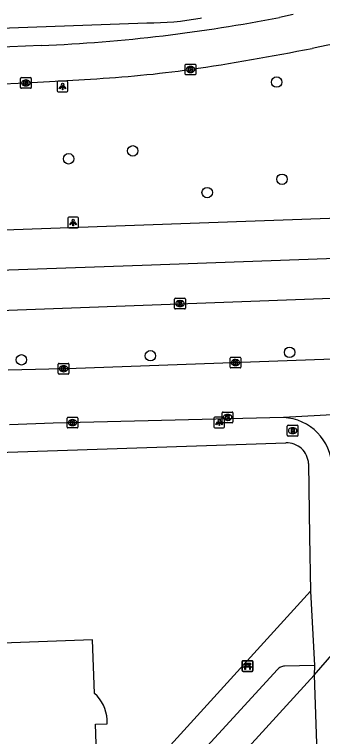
# Model space of a CAD drawing. Extents: x 161084 to 161928, y 385355 to 386522.
# Drawn here: x 161529 to 161557.8, y 386443.3 to 386510.8 of the extents above; entities that cross this region are included whole.
import ezdxf

# ---------------------------------------------------------------- set-up
doc = ezdxf.new("R2010")
doc.units = 0
for name, color, linetype in [('IMGEO_Bank', 7, 'Continuous'), ('IMGEO_Boom', 7, 'Continuous'), ('IMGEO_Brandkraan', 7, 'Continuous'), ('IMGEO_Kolk', 7, 'Continuous'), ('IMGEO_Lichtpunt', 7, 'Continuous'), ('IMGEO_OVBaan_gesloten', 7, 'Continuous'), ('IMGEO_Pand', 7, 'Continuous'), ('IMGEO_Rijbaan_lokaal_open', 7, 'Continuous'), ('IMGEO_Rijbaan_regionaal_gesloten', 7, 'Continuous'), ('IMGEO_Voetpad_open', 7, 'Continuous')]:
    doc.layers.add(name, color=color, linetype=linetype)

msp = doc.modelspace()

# ---------------------------------------------------------------- linework, layer by layer
at = {"layer": 'IMGEO_Bank'}
for p, q in [((161550.318, 386449.484), (161550.318, 386450.325)), ((161550.318, 386450.325), (161550.318, 386449.484)), ((161550.393, 386450.409), (161551.234, 386450.409)), ((161551.234, 386450.409), (161550.393, 386450.409)), ((161551.318, 386450.334), (161551.318, 386449.493)), ((161551.318, 386449.493), (161551.318, 386450.334)), ((161551.015, 386449.807), (161550.622, 386449.807)), ((161550.627, 386449.915), (161550.627, 386450.021)), ((161550.671, 386450.021), (161550.671, 386449.915)), ((161550.959, 386450.027), (161550.677, 386450.027)), ((161550.677, 386449.909), (161550.959, 386449.909)), ((161550.965, 386449.915), (161550.965, 386450.021)), ((161551.009, 386450.021), (161551.009, 386449.915)), ((161551.243, 386449.409), (161550.402, 386449.409)), ((161550.402, 386449.409), (161551.243, 386449.409))]:
    msp.add_line(p, q, dxfattribs=at)
for points in [[(161550.621, 386450.027), (161550.535, 386450.027), (161550.535, 386450.188), (161551.098, 386450.188), (161551.098, 386450.027), (161551.015, 386450.027)], [(161550.565, 386449.807), (161550.423, 386449.807), (161550.535, 386449.909), (161550.621, 386449.909)], [(161550.615, 386449.8), (161550.615, 386449.593), (161550.572, 386449.593), (161550.572, 386449.8)], [(161551.015, 386449.909), (161551.098, 386449.909), (161551.21, 386449.807), (161551.071, 386449.807)], [(161551.065, 386449.8), (161551.065, 386449.593), (161551.021, 386449.593), (161551.021, 386449.8)]]:
    msp.add_lwpolyline(points, dxfattribs=at)
for centre, radius, start, end in [((161550.396, 386450.331), 0.0779, 92.4484, 184.28452), ((161550.396, 386450.331), 0.0779, 92.4484, 184.28452), ((161551.24, 386450.331), 0.0779, 2.4484, 94.28452), ((161551.24, 386450.331), 0.0779, 2.4484, 94.28452), ((161550.396, 386449.487), 0.0779, 182.4484, 274.28452), ((161550.396, 386449.487), 0.0779, 182.4484, 274.28452), ((161550.565, 386449.8), 0.00671, 2.89567, 87.10433), ((161550.622, 386449.8), 0.00671, 92.89567, 177.10433), ((161550.62, 386450.02), 0.00671, 2.89567, 87.10433), ((161550.62, 386449.916), 0.00671, 272.89567, 357.10433), ((161550.677, 386450.02), 0.00671, 92.89567, 177.10433), ((161550.677, 386449.916), 0.00671, 182.89567, 267.10433), ((161550.959, 386450.02), 0.00671, 2.89567, 87.10433), ((161550.959, 386449.916), 0.00671, 272.89567, 357.10433), ((161551.016, 386450.02), 0.00671, 92.89567, 177.10433), ((161551.016, 386449.916), 0.00671, 182.89567, 267.10433), ((161551.014, 386449.8), 0.00671, 2.89567, 87.10433), ((161551.071, 386449.8), 0.00671, 92.89567, 177.10433), ((161551.24, 386449.487), 0.0779, 272.4484, 4.28452), ((161551.24, 386449.487), 0.0779, 272.4484, 4.28452)]:
    msp.add_arc(centre, radius, start, end, dxfattribs=at)
at = {"layer": 'IMGEO_Boom'}
for centre in [(161553.54, 386504.475), (161540.083, 386498.045), (161534.089, 386497.306), (161554.044, 386495.395), (161547.046, 386494.149), (161541.738, 386478.901), (161554.749, 386479.22), (161529.67, 386478.52)]:
    msp.add_circle(centre, 0.489, dxfattribs=at)
at = {"layer": 'IMGEO_Brandkraan'}
for p, q in [((161554.611, 386472.402), (161555.463, 386472.402)), ((161554.536, 386471.476), (161554.536, 386472.328)), ((161555.024, 386472.182), (161555.049, 386472.182)), ((161555.537, 386472.328), (161555.537, 386471.476)), ((161555.463, 386471.402), (161554.611, 386471.402)), ((161555.047, 386471.622), (161555.022, 386471.622))]:
    msp.add_line(p, q, dxfattribs=at)
for points in [[(161554.611, 386472.402), (161555.463, 386472.402)], [(161554.536, 386471.476), (161554.536, 386472.328)], [(161554.884, 386472.102), (161554.884, 386471.702), (161555.097, 386471.702)], [(161555.115, 386472.102), (161554.884, 386472.102)], [(161555.063, 386472.021), (161555.009, 386472.021), (161555.009, 386471.945)], [(161555.009, 386471.945), (161555.062, 386471.945)], [(161555.071, 386471.869), (161555.009, 386471.869), (161555.009, 386471.788)], [(161555.009, 386471.788), (161555.071, 386471.788)], [(161555.537, 386472.328), (161555.537, 386471.476)], [(161555.463, 386471.402), (161554.611, 386471.402)]]:
    msp.add_lwpolyline(points, dxfattribs=at)
for centre, radius, start, end in [((161554.613, 386472.326), 0.0765, 91.55205, 178.44795), ((161554.613, 386472.326), 0.0765, 91.55205, 178.44795), ((161555.461, 386472.326), 0.0765, 1.55205, 88.44795), ((161555.461, 386472.326), 0.0765, 1.55205, 88.44795), ((161555.064, 386471.983), 0.0379, 267.82845, 90.93552), ((161555.072, 386471.828), 0.0404, 269.87594, 90.50774), ((161555.103, 386471.953), 0.251, 268.66757, 293.53466), ((161555.119, 386471.957), 0.145, 59.4692, 91.53667), ((161555.144, 386472.004), 0.0922, 285.51372, 58.15012), ((161555.149, 386471.812), 0.105, 301.31148, 78.98903), ((161554.613, 386471.478), 0.0765, 181.55205, 268.44795), ((161554.613, 386471.478), 0.0765, 181.55205, 268.44795), ((161555.461, 386471.478), 0.0765, 271.55205, 358.44795), ((161555.461, 386471.478), 0.0765, 271.55205, 358.44795)]:
    msp.add_arc(centre, radius, start, end, dxfattribs=at)
for centre, major_axis, ratio, start_param, end_param in [((161555.023, 386471.902), (-0.387, 0.002), 0.722429, 4.712389, 7.853982), ((161555.048, 386471.902), (-0.39, 0.002), 0.717154, 1.570796, 4.712389)]:
    msp.add_ellipse(centre, major_axis=major_axis, ratio=ratio, start_param=start_param, end_param=end_param, dxfattribs=at)
at = {"layer": 'IMGEO_Kolk'}
for p, q in [((161545.063, 386506.154), (161545.915, 386506.154)), ((161544.988, 386505.228), (161544.988, 386506.08)), ((161545.476, 386505.934), (161545.501, 386505.934)), ((161545.989, 386506.08), (161545.989, 386505.228)), ((161529.593, 386503.969), (161529.593, 386504.821)), ((161529.668, 386504.895), (161530.52, 386504.895)), ((161530.594, 386504.821), (161530.594, 386503.969)), ((161545.915, 386505.154), (161545.063, 386505.154)), ((161545.499, 386505.374), (161545.474, 386505.374)), ((161530.104, 386504.115), (161530.079, 386504.115)), ((161530.081, 386504.675), (161530.106, 386504.675)), ((161530.52, 386503.895), (161529.668, 386503.895)), ((161544.003, 386483.352), (161544.003, 386484.204)), ((161544.078, 386484.278), (161544.93, 386484.278)), ((161544.491, 386484.058), (161544.516, 386484.058)), ((161545.004, 386484.204), (161545.004, 386483.352)), ((161544.93, 386483.278), (161544.078, 386483.278)), ((161544.514, 386483.498), (161544.489, 386483.498)), ((161549.19, 386477.84), (161549.19, 386478.692)), ((161549.265, 386478.766), (161550.117, 386478.766)), ((161549.678, 386478.546), (161549.703, 386478.546)), ((161550.191, 386478.692), (161550.191, 386477.84)), ((161533.116, 386477.265), (161533.116, 386478.117)), ((161533.191, 386478.191), (161534.043, 386478.191)), ((161533.604, 386477.971), (161533.629, 386477.971)), ((161534.117, 386478.117), (161534.117, 386477.265)), ((161549.701, 386477.986), (161549.676, 386477.986)), ((161534.043, 386477.191), (161533.191, 386477.191)), ((161533.627, 386477.411), (161533.602, 386477.411)), ((161550.117, 386477.766), (161549.265, 386477.766)), ((161533.951, 386472.229), (161533.951, 386473.081)), ((161534.026, 386473.155), (161534.878, 386473.155)), ((161534.952, 386473.081), (161534.952, 386472.229)), ((161548.454, 386472.714), (161548.454, 386473.566)), ((161548.529, 386473.64), (161549.381, 386473.64)), ((161548.942, 386473.42), (161548.967, 386473.42)), ((161549.455, 386473.566), (161549.455, 386472.714)), ((161534.439, 386472.935), (161534.464, 386472.935)), ((161549.381, 386472.64), (161548.529, 386472.64)), ((161548.965, 386472.86), (161548.94, 386472.86)), ((161534.878, 386472.155), (161534.026, 386472.155)), ((161534.462, 386472.375), (161534.437, 386472.375))]:
    msp.add_line(p, q, dxfattribs=at)
for points in [[(161545.063, 386506.154), (161545.915, 386506.154)], [(161544.988, 386505.228), (161544.988, 386506.08)], [(161545.309, 386505.854), (161545.432, 386505.854), (161545.432, 386505.703), (161545.562, 386505.854), (161545.726, 386505.854), (161545.58, 386505.703), (161545.733, 386505.454), (161545.581, 386505.454), (161545.496, 386505.618), (161545.432, 386505.551), (161545.432, 386505.454), (161545.309, 386505.454), (161545.309, 386505.854)], [(161545.989, 386506.08), (161545.989, 386505.228)], [(161529.593, 386503.969), (161529.593, 386504.821)], [(161529.668, 386504.895), (161530.52, 386504.895)], [(161530.594, 386504.821), (161530.594, 386503.969)], [(161545.915, 386505.154), (161545.063, 386505.154)], [(161529.914, 386504.595), (161530.037, 386504.595), (161530.037, 386504.444), (161530.167, 386504.595), (161530.331, 386504.595), (161530.185, 386504.444), (161530.338, 386504.195), (161530.186, 386504.195), (161530.101, 386504.359), (161530.037, 386504.292), (161530.037, 386504.195), (161529.914, 386504.195), (161529.914, 386504.595)], [(161530.52, 386503.895), (161529.668, 386503.895)], [(161544.003, 386483.352), (161544.003, 386484.204)], [(161544.078, 386484.278), (161544.93, 386484.278)], [(161544.324, 386483.978), (161544.447, 386483.978), (161544.447, 386483.827), (161544.577, 386483.978), (161544.741, 386483.978), (161544.595, 386483.827), (161544.748, 386483.578), (161544.596, 386483.578), (161544.511, 386483.742), (161544.447, 386483.675), (161544.447, 386483.578), (161544.324, 386483.578), (161544.324, 386483.978)], [(161545.004, 386484.204), (161545.004, 386483.352)], [(161544.93, 386483.278), (161544.078, 386483.278)], [(161549.19, 386477.84), (161549.19, 386478.692)], [(161549.265, 386478.766), (161550.117, 386478.766)], [(161549.511, 386478.466), (161549.634, 386478.466), (161549.634, 386478.315), (161549.764, 386478.466), (161549.928, 386478.466), (161549.782, 386478.315), (161549.935, 386478.066), (161549.783, 386478.066), (161549.698, 386478.23), (161549.634, 386478.163), (161549.634, 386478.066), (161549.511, 386478.066), (161549.511, 386478.466)], [(161550.191, 386478.692), (161550.191, 386477.84)], [(161533.116, 386477.265), (161533.116, 386478.117)], [(161533.191, 386478.191), (161534.043, 386478.191)], [(161533.437, 386477.891), (161533.56, 386477.891), (161533.56, 386477.74), (161533.69, 386477.891), (161533.854, 386477.891), (161533.708, 386477.74), (161533.861, 386477.491), (161533.709, 386477.491), (161533.624, 386477.655), (161533.56, 386477.588), (161533.56, 386477.491), (161533.437, 386477.491), (161533.437, 386477.891)], [(161534.117, 386478.117), (161534.117, 386477.265)], [(161534.043, 386477.191), (161533.191, 386477.191)], [(161550.117, 386477.766), (161549.265, 386477.766)], [(161533.951, 386472.229), (161533.951, 386473.081)], [(161534.026, 386473.155), (161534.878, 386473.155)], [(161534.952, 386473.081), (161534.952, 386472.229)], [(161548.454, 386472.714), (161548.454, 386473.566)], [(161548.529, 386473.64), (161549.381, 386473.64)], [(161548.775, 386473.34), (161548.898, 386473.34), (161548.898, 386473.189), (161549.028, 386473.34), (161549.192, 386473.34), (161549.046, 386473.189), (161549.199, 386472.94), (161549.047, 386472.94), (161548.962, 386473.104), (161548.898, 386473.037), (161548.898, 386472.94), (161548.775, 386472.94), (161548.775, 386473.34)], [(161549.455, 386473.566), (161549.455, 386472.714)], [(161534.272, 386472.855), (161534.395, 386472.855), (161534.395, 386472.704), (161534.525, 386472.855), (161534.689, 386472.855), (161534.543, 386472.704), (161534.696, 386472.455), (161534.544, 386472.455), (161534.459, 386472.619), (161534.395, 386472.552), (161534.395, 386472.455), (161534.272, 386472.455), (161534.272, 386472.855)], [(161549.381, 386472.64), (161548.529, 386472.64)], [(161534.878, 386472.155), (161534.026, 386472.155)]]:
    msp.add_lwpolyline(points, dxfattribs=at)
for centre, start, end in [((161545.065, 386506.078), 91.55205, 178.44795), ((161545.065, 386506.078), 91.55205, 178.44795), ((161545.913, 386506.078), 1.55205, 88.44795), ((161545.913, 386506.078), 1.55205, 88.44795), ((161529.67, 386504.819), 91.55205, 178.44795), ((161529.67, 386504.819), 91.55205, 178.44795), ((161530.518, 386504.819), 1.55205, 88.44795), ((161530.518, 386504.819), 1.55205, 88.44795), ((161545.065, 386505.23), 181.55205, 268.44795), ((161545.065, 386505.23), 181.55205, 268.44795), ((161545.913, 386505.23), 271.55205, 358.44795), ((161545.913, 386505.23), 271.55205, 358.44795), ((161529.67, 386503.971), 181.55205, 268.44795), ((161529.67, 386503.971), 181.55205, 268.44795), ((161530.518, 386503.971), 271.55205, 358.44795), ((161530.518, 386503.971), 271.55205, 358.44795), ((161544.08, 386484.202), 91.55205, 178.44795), ((161544.08, 386484.202), 91.55205, 178.44795), ((161544.928, 386484.202), 1.55205, 88.44795), ((161544.928, 386484.202), 1.55205, 88.44795), ((161544.08, 386483.354), 181.55205, 268.44795), ((161544.08, 386483.354), 181.55205, 268.44795), ((161544.928, 386483.354), 271.55205, 358.44795), ((161544.928, 386483.354), 271.55205, 358.44795), ((161549.267, 386478.69), 91.55205, 178.44795), ((161549.267, 386478.69), 91.55205, 178.44795), ((161550.115, 386478.69), 1.55205, 88.44795), ((161550.115, 386478.69), 1.55205, 88.44795), ((161533.193, 386478.115), 91.55205, 178.44795), ((161533.193, 386478.115), 91.55205, 178.44795), ((161534.041, 386478.115), 1.55205, 88.44795), ((161534.041, 386478.115), 1.55205, 88.44795), ((161549.267, 386477.842), 181.55205, 268.44795), ((161549.267, 386477.842), 181.55205, 268.44795), ((161550.115, 386477.842), 271.55205, 358.44795), ((161550.115, 386477.842), 271.55205, 358.44795), ((161533.193, 386477.267), 181.55205, 268.44795), ((161533.193, 386477.267), 181.55205, 268.44795), ((161534.041, 386477.267), 271.55205, 358.44795), ((161534.041, 386477.267), 271.55205, 358.44795), ((161534.028, 386473.079), 91.55205, 178.44795), ((161534.028, 386473.079), 91.55205, 178.44795), ((161534.876, 386473.079), 1.55205, 88.44795), ((161534.876, 386473.079), 1.55205, 88.44795), ((161548.531, 386473.564), 91.55205, 178.44795), ((161548.531, 386473.564), 91.55205, 178.44795), ((161549.379, 386473.564), 1.55205, 88.44795), ((161549.379, 386473.564), 1.55205, 88.44795), ((161548.531, 386472.716), 181.55205, 268.44795), ((161548.531, 386472.716), 181.55205, 268.44795), ((161549.379, 386472.716), 271.55205, 358.44795), ((161549.379, 386472.716), 271.55205, 358.44795), ((161534.028, 386472.231), 181.55205, 268.44795), ((161534.028, 386472.231), 181.55205, 268.44795), ((161534.876, 386472.231), 271.55205, 358.44795), ((161534.876, 386472.231), 271.55205, 358.44795)]:
    msp.add_arc(centre, 0.0765, start, end, dxfattribs=at)
for centre, major_axis, ratio, start_param, end_param in [((161545.475, 386505.654), (-0.387, 0.002), 0.722429, 4.712389, 7.853982), ((161545.5, 386505.654), (-0.39, 0.002), 0.717154, 1.570796, 4.712389), ((161530.08, 386504.395), (-0.387, 0.002), 0.722429, 4.712389, 7.853982), ((161530.105, 386504.395), (-0.39, 0.002), 0.717154, 1.570796, 4.712389), ((161544.49, 386483.778), (-0.387, 0.002), 0.722429, 4.712389, 7.853982), ((161544.515, 386483.778), (-0.39, 0.002), 0.717154, 1.570796, 4.712389), ((161549.677, 386478.266), (-0.387, 0.002), 0.722429, 4.712389, 7.853982), ((161549.702, 386478.266), (-0.39, 0.002), 0.717154, 1.570796, 4.712389), ((161533.603, 386477.691), (-0.387, 0.002), 0.722429, 4.712389, 7.853982), ((161533.628, 386477.691), (-0.39, 0.002), 0.717154, 1.570796, 4.712389), ((161548.941, 386473.14), (-0.387, 0.002), 0.722429, 4.712389, 7.853982), ((161548.966, 386473.14), (-0.39, 0.002), 0.717154, 1.570796, 4.712389), ((161534.438, 386472.655), (-0.387, 0.002), 0.722429, 4.712389, 7.853982), ((161534.463, 386472.655), (-0.39, 0.002), 0.717154, 1.570796, 4.712389)]:
    msp.add_ellipse(centre, major_axis=major_axis, ratio=ratio, start_param=start_param, end_param=end_param, dxfattribs=at)
at = {"layer": 'IMGEO_Lichtpunt'}
for p, q in [((161533.027, 386504.463), (161533.027, 386503.656)), ((161533.027, 386504.463), (161533.027, 386503.656)), ((161533.929, 386504.558), (161533.121, 386504.558)), ((161533.929, 386504.558), (161533.121, 386504.558)), ((161534.023, 386503.656), (161534.023, 386504.463)), ((161534.023, 386503.656), (161534.023, 386504.463)), ((161533.121, 386503.562), (161533.929, 386503.562)), ((161533.121, 386503.562), (161533.929, 386503.562)), ((161534.017, 386491.755), (161534.017, 386490.948)), ((161534.017, 386491.755), (161534.017, 386490.948)), ((161534.919, 386491.85), (161534.111, 386491.85)), ((161534.919, 386491.85), (161534.111, 386491.85)), ((161535.013, 386490.948), (161535.013, 386491.755)), ((161535.013, 386490.948), (161535.013, 386491.755)), ((161534.111, 386490.854), (161534.919, 386490.854)), ((161534.111, 386490.854), (161534.919, 386490.854)), ((161547.679, 386473.08), (161547.679, 386472.273)), ((161547.679, 386473.08), (161547.679, 386472.273)), ((161548.581, 386473.175), (161547.773, 386473.175)), ((161548.581, 386473.175), (161547.773, 386473.175)), ((161548.675, 386472.273), (161548.675, 386473.08)), ((161548.675, 386472.273), (161548.675, 386473.08)), ((161547.773, 386472.179), (161548.581, 386472.179)), ((161547.773, 386472.179), (161548.581, 386472.179))]:
    msp.add_line(p, q, dxfattribs=at)
for points in [[(161533.401, 386504.127), (161533.44, 386504.099), (161533.252, 386503.837), (161533.214, 386503.864), (161533.401, 386504.127)], [(161533.613, 386504.099), (161533.651, 386504.126), (161533.838, 386503.864), (161533.799, 386503.836), (161533.613, 386504.099)], [(161533.503, 386504.079), (161533.55, 386504.079), (161533.55, 386503.757), (161533.503, 386503.757), (161533.503, 386504.079)], [(161534.391, 386491.419), (161534.43, 386491.391), (161534.242, 386491.129), (161534.204, 386491.156), (161534.391, 386491.419)], [(161534.493, 386491.371), (161534.54, 386491.371), (161534.54, 386491.049), (161534.493, 386491.049), (161534.493, 386491.371)], [(161534.603, 386491.391), (161534.641, 386491.418), (161534.828, 386491.156), (161534.789, 386491.128), (161534.603, 386491.391)], [(161548.053, 386472.744), (161548.092, 386472.716), (161547.904, 386472.454), (161547.866, 386472.481), (161548.053, 386472.744)], [(161548.155, 386472.696), (161548.202, 386472.696), (161548.202, 386472.374), (161548.155, 386472.374), (161548.155, 386472.696)], [(161548.265, 386472.716), (161548.303, 386472.743), (161548.49, 386472.481), (161548.451, 386472.453), (161548.265, 386472.716)]]:
    msp.add_lwpolyline(points, dxfattribs=at)
for centre in [(161533.526, 386504.261), (161534.516, 386491.553), (161548.178, 386472.878)]:
    msp.add_circle(centre, 0.0994, dxfattribs=at)
for centre, start, end in [((161533.121, 386504.463), 90, 180), ((161533.121, 386504.463), 90, 180), ((161533.929, 386504.463), 0, 90), ((161533.929, 386504.463), 0, 90), ((161533.121, 386503.656), 180, 270), ((161533.121, 386503.656), 180, 270), ((161533.929, 386503.656), 270, 0), ((161533.929, 386503.656), 270, 360), ((161534.111, 386491.755), 90, 180), ((161534.111, 386491.755), 90, 180), ((161534.919, 386491.755), 0, 90), ((161534.919, 386491.755), 0, 90), ((161534.111, 386490.948), 180, 270), ((161534.111, 386490.948), 180, 270), ((161534.919, 386490.948), 270, 0), ((161534.919, 386490.948), 270, 360), ((161547.773, 386473.08), 90, 180), ((161547.773, 386473.08), 90, 180), ((161548.581, 386473.08), 0, 90), ((161548.581, 386473.08), 0, 90), ((161547.773, 386472.273), 180, 270), ((161547.773, 386472.273), 180, 270), ((161548.581, 386472.273), 270, 0), ((161548.581, 386472.273), 270, 360)]:
    msp.add_arc(centre, 0.0946, start, end, dxfattribs=at)
at = {"layer": 'IMGEO_OVBaan_gesloten'}
for points in [[(161869.118, 386498.87), (161783, 386495.974), (161632.308, 386490.629), (161540.956, 386487.327), (161514.225, 386486.399)], [(161610.593, 386493.594), (161514.156, 386490.147)], [(161516.956, 386482.684), (161525.095, 386483.027), (161572.906, 386484.813), (161594.596, 386485.53), (161597.637, 386485.668), (161610.999, 386486.108)]]:
    msp.add_lwpolyline(points, dxfattribs=at)
at = {"layer": 'IMGEO_Pand'}
for points in [[(161536.493, 386447.353), (161536.323, 386452.362), (161521.996, 386451.839), (161522.15, 386447.542), (161520.467, 386447.482), (161520.136, 386457.707), (161519.703, 386457.693)], [(161536.769, 386439.858), (161536.598, 386444.461), (161537.698, 386444.501), (161537.683, 386444.916)]]:
    msp.add_lwpolyline(points, dxfattribs=at)
msp.add_arc((161534.205, 386444.727), 3.483, 3.11235, 48.94065, dxfattribs=at)
at = {"layer": 'IMGEO_Rijbaan_lokaal_open'}
for points in [[(161569.853, 386478.954), (161563.804, 386478.726), (161557.954, 386478.54), (161534.796, 386477.72), (161528.428, 386477.563)], [(161567.291, 386473.851), (161554.19, 386473.124)], [(161554.19, 386473.124), (161532.643, 386472.594), (161528.557, 386472.451)], [(161542.488, 386433.106), (161557.062, 386449.052)], [(161557.062, 386449.052), (161557.297, 386441.732)]]:
    msp.add_lwpolyline(points, dxfattribs=at)
msp.add_arc((161553.974, 386468.388), 4.741, 1.65729, 87.38801, dxfattribs=at)
at = {"layer": 'IMGEO_Rijbaan_regionaal_gesloten'}
for points in [[(161546.393, 386510.462), (161546.515, 386510.489)], [(161555.079, 386510.796), (161553.793, 386510.519)], [(161523.392, 386509.355), (161541.415, 386510.009)], [(161531.52, 386507.898), (161519.767, 386507.409)], [(161515.879, 386503.787), (161530.094, 386504.395), (161536.139, 386504.759)]]:
    msp.add_lwpolyline(points, dxfattribs=at)
for centre, radius, start, end in [((161541.589, 386535.67), 25.662, 269.61053, 280.78871), ((161525.747, 386653.057), 145.27, 276.79011, 281.13133), ((161586.703, 386357.36), 153.203, 96.75643, 101.23313), ((161525.628, 386654.106), 146.326, 272.30765, 276.78787), ((161510.522, 386740.792), 237.724, 278.4584, 281.24004), ((161529.749, 386620.803), 116.22, 273.15188, 277.78372)]:
    msp.add_arc(centre, radius, start, end, dxfattribs=at)
at = {"layer": 'IMGEO_Voetpad_open'}
for points in [[(161496.823, 386468.838), (161500, 386468.945), (161503.319, 386469.057), (161554.406, 386470.758)], [(161556.524, 386468.822), (161556.624, 386462.026), (161556.72, 386456.893)], [(161538.247, 386429.565), (161540.237, 386429.653), (161539.885, 386438.41), (161556.72, 386456.893)], [(161556.72, 386456.893), (161557.087, 386449.967)], [(161557.062, 386449.052), (161558.905, 386451.203)], [(161557.087, 386449.967), (161554.268, 386449.911), (161554.175, 386449.896), (161554.085, 386449.873), (161553.996, 386449.841), (161553.911, 386449.802), (161553.829, 386449.756), (161553.752, 386449.702), (161553.68, 386449.642), (161553.61, 386449.571), (161542.577, 386437.546), (161542.376, 386437.077), (161542.488, 386433.106)], [(161557.087, 386449.967), (161557.062, 386449.052)]]:
    msp.add_lwpolyline(points, dxfattribs=at)
msp.add_arc((161554.498, 386468.732), 2.028, 2.55111, 92.58991, dxfattribs=at)

doc.saveas('drawing.dxf')
